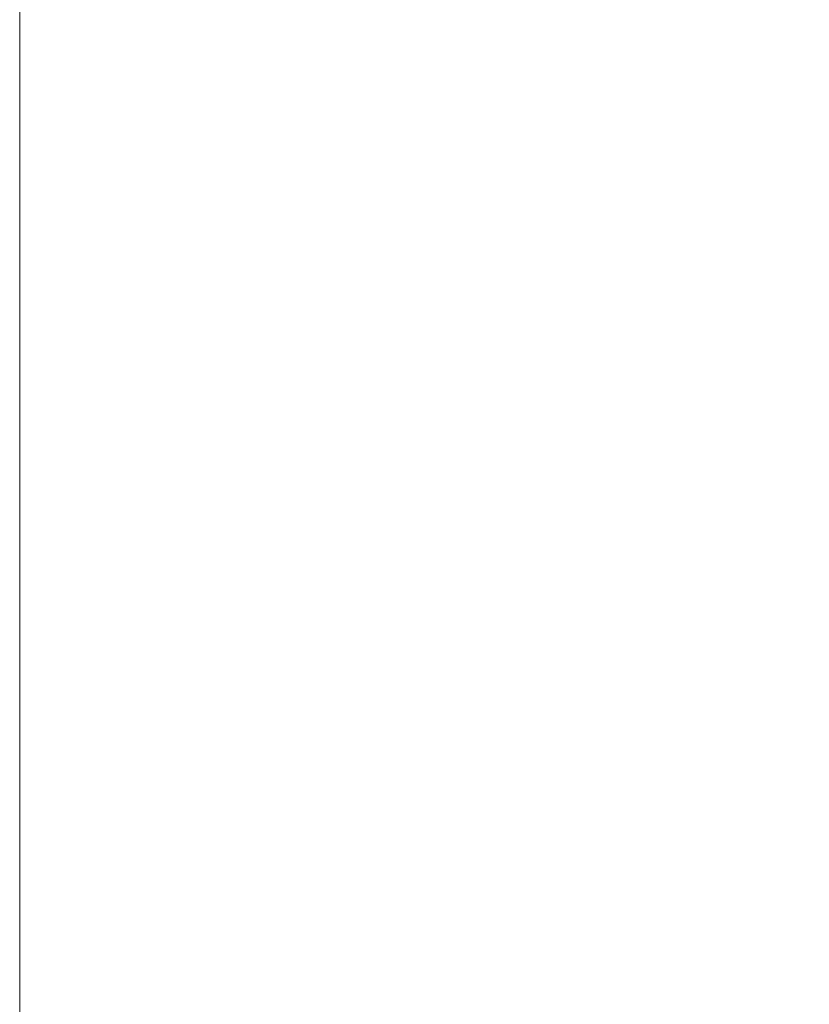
# Model space of a CAD drawing. Header units: millimetres. Extents: x 297264 to 416219, y -77299 to -23696.
# Tile 267 of 327: x 381914 to 383024, y -30999 to -29615. Entities that reach past the tile are written whole.
import ezdxf

# ---------------------------------------------------------------- set-up
doc = ezdxf.new("R2010")
doc.units = ezdxf.units.MM
doc.header["$LTSCALE"] = 2.5
for name, color, linetype, lineweight in [('ELEVATION 3', 23, 'Continuous', 13), ('HATCH LIGHT', 250, 'Continuous', 0), ('WALL', 132, 'Continuous', 25)]:
    doc.layers.add(name, color=color, linetype=linetype, lineweight=lineweight)

msp = doc.modelspace()

# ---------------------------------------------------------------- hatches: boundary and pattern name
at = {"layer": 'HATCH LIGHT', "true_color": 0x636466}
h = msp.add_hatch(dxfattribs=at)
h.set_pattern_fill('ANSI32', color=251, scale=6)
h.set_pattern_definition([(45, (318543.99, -46725.026), (-40.411153, 40.411153), []), (45, (318570.93, -46725.026), (-40.411153, 40.411153), [])])
h.paths.add_polyline_path([(395686.8, -32590), (395492.9, -32638.8), (395674.4, -33359.7), (383121.8, -33359.6, -0.000263), (383107.3, -33559.6), (395931, -33559.7)])
h.paths.add_polyline_path([(383535.7, -25157.1), (383335.6, -25157.1, -0.011972), (382854.4, -34256), (383055, -34256, 0.01196)])
h.paths.add_polyline_path([(383519.3, -25697.6), (393198.3, -26046.6, 0.003501), (393692.4, -26800.6), (393860, -26691.5), (393309.9, -25850.5), (383525.6, -25497.7, -0.000262)])

# ---------------------------------------------------------------- linework, layer by layer
at = {"layer": 'ELEVATION 3'}
msp.add_lwpolyline([(381914.3, -34256), (397476.8, -34256), (397476.8, -25157.1), (381914.3, -25157.1)], close=True, dxfattribs=at)
at = {"layer": 'WALL'}
msp.add_arc((193122, -19659.4), 190293.1, 355.600756, 358.344479, dxfattribs=at)

doc.saveas('drawing.dxf')
